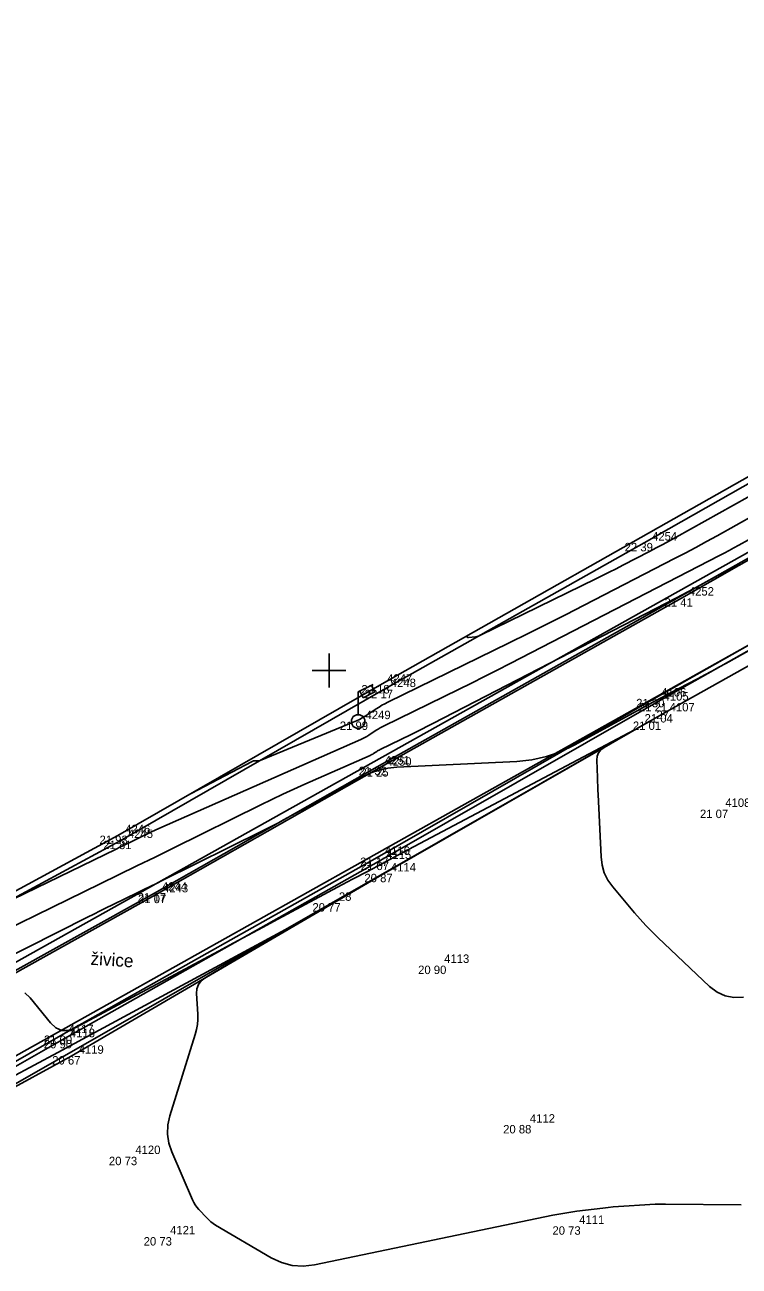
# Model space of a CAD drawing. Extents: x -702257 to -701487, y -1009871 to -1008841.
# Drawn here: x -702009.02 to -701987.85, y -1009642.64 to -1009605.88 of the extents above; entities that cross this region are included whole.
import ezdxf

# ---------------------------------------------------------------- set-up
doc = ezdxf.new("R2010")
doc.units = 0
for name, color, linetype in [('Ex_Major Contours', 7, 'Continuous'), ('Ex_Minor Contours', 7, 'Continuous'), ('Z_body', 7, 'Continuous'), ('Z_body_cisla', 7, 'Continuous'), ('Z_body_vysky_redukovane', 7, 'Continuous'), ('Z_hektometricka_sit', 7, 'Continuous'), ('Z_hrany_paty', 7, 'Continuous'), ('Z_katastr_hranice', 7, 'Continuous'), ('Z_komunikace', 7, 'Continuous'), ('Z_obruba', 7, 'Continuous'), ('Z_popisy', 7, 'Continuous'), ('Z_site_vo_znaky', 7, 'Continuous')]:
    doc.layers.add(name, color=color, linetype=linetype)

# ---------------------------------------------------------------- blocks, each defined once
blk = doc.blocks.new('POINT_DISPLAY')
blk.add_line((0, 0), (0, 0))
blk = doc.blocks.new('Z13')
for p, q in [((0, 0.88), (0.45, 1.1)), ((0, 0.2), (0, 0.88)), ((0.15, 0.7), (0.05, 0.9)), ((0.5, 0.88), (0.15, 0.7)), ((0.4, 1.07), (0.5, 0.88)), ((-0.2, 0.05), (-0.15, 0.15)), ((-0.2, -0.05), (-0.2, 0.05)), ((-0.15, 0.15), (-0.05, 0.2)), ((-0.05, 0.2), (0.05, 0.2)), ((0.05, 0.2), (0.15, 0.15)), ((0.15, 0.15), (0.2, 0.05)), ((0.2, 0.05), (0.2, -0.05)), ((-0.15, -0.15), (-0.2, -0.05)), ((-0.05, -0.2), (-0.15, -0.15)), ((0.05, -0.2), (-0.05, -0.2)), ((0.15, -0.15), (0.05, -0.2)), ((0.2, -0.05), (0.15, -0.15))]:
    blk.add_line(p, q)

msp = doc.modelspace()

# ---------------------------------------------------------------- linework, layer by layer
at = {"layer": 'Ex_Major Contours'}
for points in [[(-701986.809, -1009620.062), (-701988.502, -1009621.008), (-701988.816, -1009621.182), (-701989.13, -1009621.352), (-701989.446, -1009621.52), (-701989.764, -1009621.686), (-701992.442, -1009623.067), (-701992.995, -1009623.35), (-701993.55, -1009623.631), (-701994.106, -1009623.908), (-701994.664, -1009624.182), (-701998.258, -1009625.939), (-701998.346, -1009625.984), (-701998.433, -1009626.031), (-701998.518, -1009626.081), (-701998.602, -1009626.134), (-701998.933, -1009626.35), (-701999.017, -1009626.402), (-701999.103, -1009626.45), (-701999.191, -1009626.493), (-701999.282, -1009626.533), (-702002.041, -1009627.665), (-702002.06, -1009627.672), (-702002.079, -1009627.676), (-702002.099, -1009627.679), (-702002.119, -1009627.679), (-702002.2, -1009627.675), (-702002.22, -1009627.675), (-702002.24, -1009627.678), (-702002.259, -1009627.683), (-702002.277, -1009627.692), (-702004.087, -1009628.641)], [(-701987.724, -1009634.673), (-701988.003, -1009634.684), (-701988.263, -1009634.634), (-701988.503, -1009634.524), (-701988.725, -1009634.354), (-701990.257, -1009632.906), (-701990.438, -1009632.731), (-701990.613, -1009632.551), (-701990.783, -1009632.366), (-701990.947, -1009632.176), (-701991.596, -1009631.407), (-701991.739, -1009631.207), (-701991.845, -1009630.993), (-701991.913, -1009630.764), (-701991.943, -1009630.52), (-701992.03, -1009628.672), (-701992.035, -1009628.545), (-701992.04, -1009628.419), (-701992.045, -1009628.292), (-701992.049, -1009628.165), (-701992.066, -1009627.657), (-701992.055, -1009627.538), (-701992.016, -1009627.435), (-701991.949, -1009627.348), (-701991.853, -1009627.276), (-701991.103, -1009626.844), (-701990.955, -1009626.759), (-701990.939, -1009626.749), (-701990.934, -1009626.746), (-701990.939, -1009626.749), (-701990.955, -1009626.757), (-701997.979, -1009630.478), (-701998.422, -1009630.713), (-701998.864, -1009630.948), (-701999.306, -1009631.183), (-701999.748, -1009631.419), (-702001.515, -1009632.362), (-702001.956, -1009632.598), (-702002.398, -1009632.834), (-702002.84, -1009633.071), (-702003.281, -1009633.307), (-702007.528, -1009635.584), (-702007.732, -1009635.66), (-702007.92, -1009635.661), (-702008.094, -1009635.587), (-702008.253, -1009635.439), (-702008.859, -1009634.698), (-702009.018, -1009634.549)]]:
    msp.add_lwpolyline(points, dxfattribs=at)
at = {"layer": 'Ex_Minor Contours'}
for points in [[(-701986.322, -1009619.152), (-701989.72, -1009621.052), (-701989.916, -1009621.16), (-701990.112, -1009621.266), (-701990.309, -1009621.371), (-701990.506, -1009621.474), (-701991.3, -1009621.883), (-701991.498, -1009621.985), (-701991.697, -1009622.085), (-701991.897, -1009622.185), (-701992.097, -1009622.283), (-701995.517, -1009623.955), (-701995.552, -1009623.97), (-701995.587, -1009623.982), (-701995.624, -1009623.992), (-701995.661, -1009623.998), (-701995.868, -1009624.024), (-701995.877, -1009624.025), (-701995.886, -1009624.024), (-701995.895, -1009624.021), (-701995.903, -1009624.017), (-701995.951, -1009623.989)], [(-702009.682, -1009631.931), (-702006.304, -1009630.287), (-702006.199, -1009630.236), (-702006.095, -1009630.185), (-702005.99, -1009630.134), (-702005.885, -1009630.082), (-702005.467, -1009629.875), (-702005.362, -1009629.824), (-702005.257, -1009629.774), (-702005.151, -1009629.725), (-702005.045, -1009629.678), (-701999.062, -1009627.044), (-701999.002, -1009627.016), (-701998.942, -1009626.985), (-701998.884, -1009626.952), (-701998.827, -1009626.917), (-701998.602, -1009626.77), (-701998.545, -1009626.734), (-701998.487, -1009626.7), (-701998.428, -1009626.668), (-701998.368, -1009626.638), (-701996.17, -1009625.563), (-701995.784, -1009625.373), (-701995.399, -1009625.181), (-701995.015, -1009624.987), (-701994.633, -1009624.791), (-701988.436, -1009621.596), (-701988.291, -1009621.52), (-701988.146, -1009621.443), (-701988.003, -1009621.366), (-701987.86, -1009621.286), (-701987.289, -1009620.967)], [(-701987.841, -1009621.837), (-701988.01, -1009621.931), (-701988.179, -1009622.024), (-701988.349, -1009622.117), (-701989.028, -1009622.486), (-701989.198, -1009622.578), (-701989.368, -1009622.669), (-701989.539, -1009622.759), (-701989.711, -1009622.848), (-701996.928, -1009626.57), (-701997.088, -1009626.652), (-701997.249, -1009626.733), (-701997.41, -1009626.813), (-701997.571, -1009626.893), (-701998.491, -1009627.342), (-701998.516, -1009627.355), (-701998.541, -1009627.369), (-701998.565, -1009627.383), (-701998.589, -1009627.398), (-701998.683, -1009627.459), (-701998.707, -1009627.474), (-701998.732, -1009627.488), (-701998.756, -1009627.501), (-701998.782, -1009627.513), (-702000.714, -1009628.363), (-702001.044, -1009628.511), (-702001.372, -1009628.662), (-702001.698, -1009628.816), (-702002.023, -1009628.975), (-702004.616, -1009630.257), (-702005.156, -1009630.523), (-702005.697, -1009630.789), (-702006.238, -1009631.054), (-702006.779, -1009631.318), (-702011.072, -1009633.406)], [(-701986.678, -1009623.915), (-701988.244, -1009624.788), (-701988.452, -1009624.903), (-701988.661, -1009625.017), (-701988.871, -1009625.13), (-701989.082, -1009625.242), (-701989.925, -1009625.685), (-701990.136, -1009625.796), (-701990.346, -1009625.908), (-701990.555, -1009626.021), (-701990.765, -1009626.135), (-701992.737, -1009627.212), (-701993.142, -1009627.406), (-701993.561, -1009627.55), (-701993.994, -1009627.645), (-701994.441, -1009627.692), (-701997.994, -1009627.864), (-701998.258, -1009627.891), (-701998.514, -1009627.947), (-701998.762, -1009628.032), (-701999.002, -1009628.145), (-702000.106, -1009628.743), (-702000.261, -1009628.827), (-702000.416, -1009628.912), (-702000.572, -1009628.997), (-702000.726, -1009629.082), (-702001.346, -1009629.424), (-702001.501, -1009629.509), (-702001.657, -1009629.592), (-702001.814, -1009629.673), (-702001.972, -1009629.752), (-702004.926, -1009631.213), (-702005.112, -1009631.304), (-702005.298, -1009631.396), (-702005.484, -1009631.487), (-702005.67, -1009631.577), (-702006.414, -1009631.94), (-702006.6, -1009632.03), (-702006.786, -1009632.122), (-702006.971, -1009632.214), (-702007.156, -1009632.307), (-702014.257, -1009635.89)], [(-701987.791, -1009640.825), (-701990.03, -1009640.803), (-701990.185, -1009640.803), (-701990.34, -1009640.806), (-701990.495, -1009640.812), (-701990.649, -1009640.821), (-701991.269, -1009640.863), (-701991.423, -1009640.875), (-701991.578, -1009640.888), (-701991.732, -1009640.904), (-701991.886, -1009640.922), (-701992.655, -1009641.016), (-701992.835, -1009641.04), (-701993.013, -1009641.067), (-701993.192, -1009641.099), (-701993.369, -1009641.134), (-702000.432, -1009642.601), (-702000.767, -1009642.641), (-702001.092, -1009642.62), (-702001.407, -1009642.536), (-702001.712, -1009642.391), (-702003.362, -1009641.424), (-702003.434, -1009641.378), (-702003.502, -1009641.328), (-702003.566, -1009641.272), (-702003.626, -1009641.212), (-702003.859, -1009640.96), (-702003.915, -1009640.895), (-702003.964, -1009640.826), (-702004.007, -1009640.753), (-702004.044, -1009640.677), (-702004.658, -1009639.259), (-702004.746, -1009638.995), (-702004.785, -1009638.729), (-702004.775, -1009638.46), (-702004.715, -1009638.188), (-702003.968, -1009635.781), (-702003.929, -1009635.634), (-702003.903, -1009635.484), (-702003.891, -1009635.334), (-702003.892, -1009635.181), (-702003.924, -1009634.567), (-702003.915, -1009634.423), (-702003.87, -1009634.298), (-702003.79, -1009634.191), (-702003.676, -1009634.103), (-702001.535, -1009632.833), (-702001.504, -1009632.814), (-702001.473, -1009632.795), (-702001.442, -1009632.775), (-702001.411, -1009632.755), (-702001.29, -1009632.673), (-702001.267, -1009632.658), (-702001.26, -1009632.651), (-702001.269, -1009632.655), (-702001.293, -1009632.667), (-702008.032, -1009636.309), (-702008.736, -1009636.688), (-702009.442, -1009637.066)]]:
    msp.add_lwpolyline(points, dxfattribs=at)
at = {"layer": 'Z_hektometricka_sit'}
for p, q in [((-702000, -1009624.5), (-702000, -1009625.5)), ((-702000, -1009624.5), (-702000, -1009625.5)), ((-702000.5, -1009625), (-701999.5, -1009625)), ((-702000.5, -1009625), (-701999.5, -1009625))]:
    msp.add_line(p, q, dxfattribs=at)
at = {"layer": 'Z_hrany_paty'}
for p, q in [((-701990.52, -1009626.51), (-701999.93, -1009631.89)), ((-701999.93, -1009631.89), (-702010.97, -1009638.2))]:
    msp.add_line(p, q, dxfattribs=at)
at = {"layer": 'Z_katastr_hranice'}
for p, q in [((-702014.27, -1009636.43), (-701959.3, -1009605.67)), ((-702013.06, -1009638.53), (-701957.87, -1009607.59))]:
    msp.add_line(p, q, dxfattribs=at)
at = {"layer": 'Z_komunikace'}
for p, q in [((-701980.98, -1009621.17), (-701990.13, -1009626.29)), ((-701990.13, -1009626.29), (-701998.39, -1009631.02)), ((-701998.39, -1009631.02), (-702007.64, -1009636.42)), ((-702007.64, -1009636.42), (-702016.87, -1009641.47))]:
    msp.add_line(p, q, dxfattribs=at)
at = {"layer": 'Z_obruba'}
for p, q in [((-701986.12, -1009618.43), (-701998.5, -1009625.43)), ((-701990.66, -1009621.22), (-701986.01, -1009618.57)), ((-701981.25, -1009620.67), (-701990.38, -1009625.84)), ((-701990.32, -1009625.96), (-701981.19, -1009620.79)), ((-701989.56, -1009622.86), (-701985.77, -1009620.69)), ((-701998.4, -1009625.57), (-701990.66, -1009621.22)), ((-701998.58, -1009627.85), (-701987.32, -1009621.52)), ((-701989.56, -1009622.86), (-701998.53, -1009627.89)), ((-701998.5, -1009625.43), (-702006.26, -1009629.89)), ((-702006.19, -1009630.04), (-701998.4, -1009625.57)), ((-701990.38, -1009625.84), (-701998.58, -1009630.54)), ((-701998.54, -1009630.66), (-701990.32, -1009625.96)), ((-701998.58, -1009627.85), (-702005.17, -1009631.59)), ((-702005.14, -1009631.64), (-701998.53, -1009627.89)), ((-702015.13, -1009634.69), (-702006.26, -1009629.89)), ((-702006.19, -1009630.04), (-702015.07, -1009634.84)), ((-701998.58, -1009630.54), (-702007.95, -1009635.81)), ((-702007.91, -1009635.94), (-701998.54, -1009630.66)), ((-702014.32, -1009636.67), (-702005.17, -1009631.59)), ((-702005.14, -1009631.64), (-702014.28, -1009636.72)), ((-702007.95, -1009635.81), (-702017.07, -1009641.01)), ((-702017.03, -1009641.14), (-702007.91, -1009635.94))]:
    msp.add_line(p, q, dxfattribs=at)

# ---------------------------------------------------------------- block references
at = {"layer": 'Z_body'}
for p in [(-701990.66, -1009621.22), (-701989.56, -1009622.86), (-701998.5, -1009625.43), (-701998.4, -1009625.57), (-701990.38, -1009625.84), (-701990.32, -1009625.96), (-701999.14, -1009626.51), (-701990.52, -1009626.51), (-701990.13, -1009626.29), (-701998.58, -1009627.85), (-701998.53, -1009627.89), (-701988.49, -1009629.12), (-702006.26, -1009629.89), (-702006.19, -1009630.04), (-701998.58, -1009630.54), (-701998.54, -1009630.66), (-701998.39, -1009631.02), (-702005.17, -1009631.59), (-702005.14, -1009631.64), (-701999.93, -1009631.89), (-701996.82, -1009633.74), (-702007.95, -1009635.81), (-702007.91, -1009635.94), (-702007.64, -1009636.42), (-701994.28, -1009638.46), (-702005.96, -1009639.4), (-701992.82, -1009641.46), (-702004.93, -1009641.78)]:
    msp.add_blockref('POINT_DISPLAY', p, dxfattribs=at)
at = {"layer": 'Z_site_vo_znaky'}
msp.add_blockref('Z13', (-701999.14, -1009626.51), dxfattribs=at)

# ---------------------------------------------------------------- texts
at = {"layer": 'Z_body_cisla'}
for s, p in [('4254', (-701990.43, -1009621.15)), ('4252', (-701989.34, -1009622.78)), ('4247', (-701998.28, -1009625.36)), ('4248', (-701998.17, -1009625.49)), ('4106', (-701990.16, -1009625.77)), ('4105', (-701990.09, -1009625.89)), ('4107', (-701989.91, -1009626.21)), ('4249', (-701998.92, -1009626.44)), ('27', (-701990.3, -1009626.44)), ('4251', (-701998.35, -1009627.78)), ('4250', (-701998.3, -1009627.82)), ('4108', (-701988.26, -1009629.04)), ('4246', (-702006.04, -1009629.82)), ('4245', (-702005.96, -1009629.96)), ('4116', (-701998.35, -1009630.46)), ('4115', (-701998.31, -1009630.58)), ('4114', (-701998.17, -1009630.95)), ('4244', (-702004.95, -1009631.52)), ('4243', (-702004.92, -1009631.57)), ('28', (-701999.71, -1009631.82)), ('4113', (-701996.59, -1009633.66)), ('4117', (-702007.72, -1009635.74)), ('4118', (-702007.68, -1009635.86)), ('4119', (-702007.42, -1009636.35)), ('4112', (-701994.05, -1009638.39)), ('4120', (-702005.74, -1009639.32)), ('4111', (-701992.59, -1009641.39)), ('4121', (-702004.71, -1009641.7))]:
    msp.add_text(s, height=0.25, dxfattribs=at).set_placement(p)
at = {"layer": 'Z_body_vysky_redukovane'}
for s, p in [('22 39', (-701991.243, -1009621.47)), ('21 41', (-701990.06, -1009623.11)), ('22 18', (-701999.042, -1009625.68)), ('22 17', (-701998.942, -1009625.82)), ('21 30', (-701990.901, -1009626.09)), ('21 21', (-701990.82, -1009626.21)), ('21 99', (-701999.682, -1009626.76)), ('21 01', (-701990.999, -1009626.76)), ('21 04', (-701990.651, -1009626.54)), ('21 32', (-701999.122, -1009628.1)), ('21 25', (-701999.072, -1009628.14)), ('21 07', (-701989.011, -1009629.37)), ('21 93', (-702006.802, -1009630.14)), ('21 81', (-702006.69, -1009630.29)), ('21 17', (-701999.08, -1009630.79)), ('21 07', (-701999.061, -1009630.91)), ('20 87', (-701998.953, -1009631.27)), ('21 17', (-702005.67, -1009631.84)), ('21 07', (-702005.661, -1009631.89)), ('20 77', (-702000.493, -1009632.14)), ('20 90', (-701997.362, -1009633.99)), ('20 90', (-702008.452, -1009636.19)), ('21 00', (-702008.45, -1009636.06)), ('20 67', (-702008.203, -1009636.67)), ('20 88', (-701994.843, -1009638.71)), ('20 73', (-702006.523, -1009639.65)), ('20 73', (-701993.382, -1009641.71)), ('20 73', (-702005.493, -1009642.03))]:
    msp.add_text(s, height=0.25, dxfattribs=at).set_placement(p)
at = {"layer": 'Z_popisy'}
msp.add_text('živice', height=0.38, rotation=356.4, dxfattribs=at).set_placement((-702007.076, -1009633.714))

doc.saveas('drawing.dxf')
